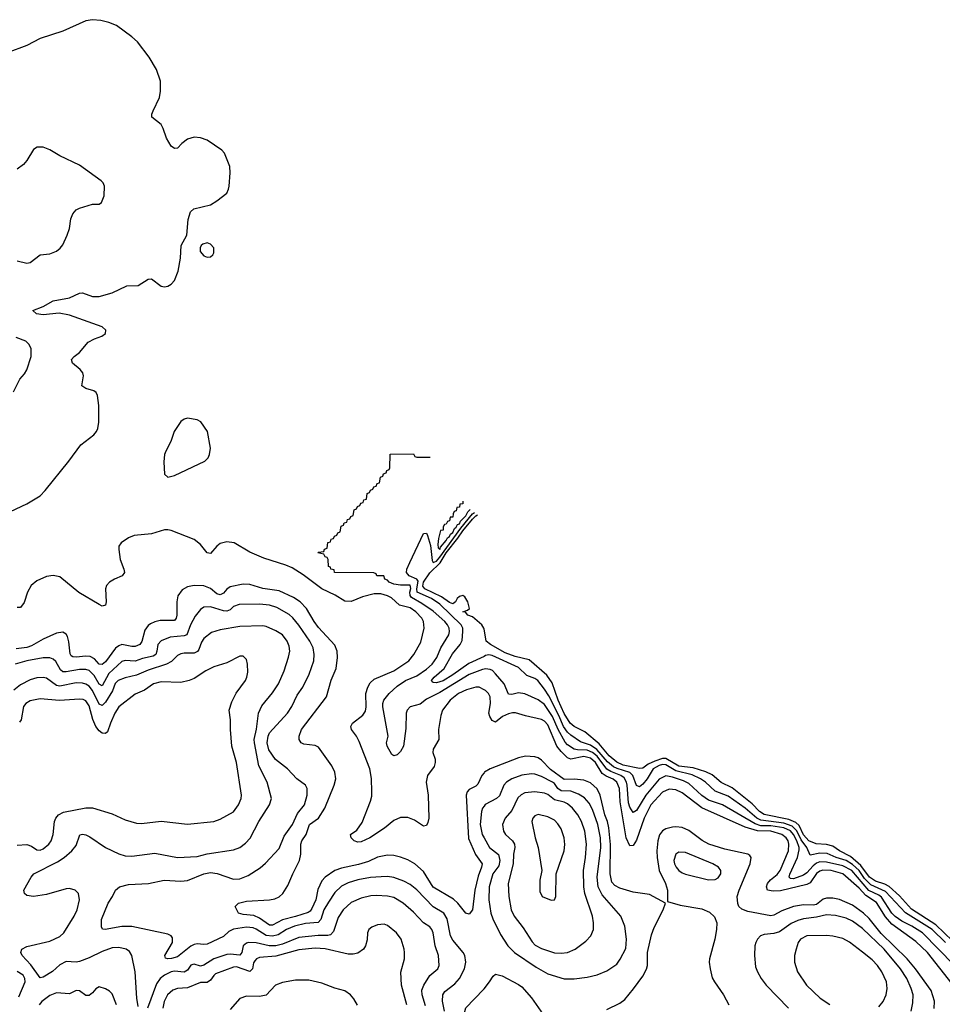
# Model space of a CAD drawing. Header units: inches. Extents: x 1550315 to 1685896, y 510706 to 640504.
# Tile 374 of 452: x 1647166 to 1652797, y 630613 to 636626. Entities that reach past the tile are written whole.
import ezdxf

# ---------------------------------------------------------------- set-up
doc = ezdxf.new("R2010")
doc.units = ezdxf.units.IN
doc.header["$MEASUREMENT"] = 0
doc.layers.add('B6643', color=7, linetype='Continuous')
doc.layers.add('B6653', color=7, linetype='Continuous')

msp = doc.modelspace()

# ---------------------------------------------------------------- linework, layer by layer
at = {"layer": 'B6643', "color": 5}
for points, elevation in [([(1647110, 633622.6), (1647210, 633669.3), (1647290, 633717.8), (1647322.2, 633750), (1647466.6, 633930), (1647538.5, 634030), (1647617.4, 634090), (1647634.8, 634110), (1647643.7, 634130), (1647648.3, 634168.3), (1647648.2, 634270), (1647641.6, 634330), (1647631.9, 634350), (1647619.2, 634359.2), (1647570, 634373.6), (1647545, 634390), (1647555.4, 634450), (1647550.5, 634470), (1647536, 634490), (1647488.7, 634528.7), (1647483, 634550), (1647497.8, 634570), (1647530, 634592.5), (1647584.4, 634655.6), (1647623, 634677), (1647667.2, 634692.8), (1647689.6, 634710), (1647691.1, 634730), (1647669.7, 634750), (1647470, 634822), (1647406.1, 634833.9), (1647310, 634823), (1647267.6, 634830), (1647245.6, 634850), (1647310, 634875), (1647370, 634908.8), (1647470, 634927.1), (1647530, 634955.1), (1647550, 634958.4), (1647610, 634935.5), (1647650, 634934.6), (1647730, 634957.8), (1647819.8, 635000.2), (1647890, 635002.8), (1647950, 635040.5), (1647970, 635043.2), (1648030, 634999), (1648050, 634995.3), (1648070, 634998.5), (1648090, 635010.3), (1648110, 635033.4), (1648132.3, 635090), (1648147.6, 635170), (1648152.1, 635247.9), (1648186.6, 635310), (1648193.6, 635406.4), (1648208.1, 635451.9), (1648228.3, 635471.7), (1648330, 635494.3), (1648370, 635518.7), (1648430, 635567.5), (1648440.6, 635590), (1648444, 635610), (1648451.4, 635690), (1648449.1, 635730), (1648416.6, 635810), (1648399.2, 635830), (1648310, 635889.5), (1648270, 635905.3), (1648230, 635908.9), (1648190, 635895.6), (1648155.2, 635870), (1648130, 635840.5), (1648110, 635838.7), (1648090, 635854), (1648061.8, 635901.8), (1648042.4, 635962.4), (1648030, 635986.2), (1647971.9, 636030), (1647972.3, 636050), (1647979.9, 636070), (1648019.2, 636150), (1648025.9, 636190), (1648024.9, 636250), (1648001.2, 636321.2), (1647957, 636397), (1647884.5, 636490), (1647850, 636520.8), (1647756.2, 636590), (1647709.8, 636609.8), (1647661.2, 636621.2), (1647610, 636626), (1647570, 636619.8), (1647430, 636555.7), (1647290, 636511.6), (1647210, 636468.8), (1647090, 636424)], 580), ([(1647150, 635152.8), (1647210, 635139.1), (1647230, 635142.8), (1647290, 635189), (1647350, 635196.2), (1647390, 635213), (1647412.9, 635230), (1647428.2, 635251.8), (1647456.5, 635310), (1647470.8, 635350), (1647478.7, 635410), (1647490, 635439.3), (1647510, 635464.4), (1647530, 635475.3), (1647610, 635499.3), (1647650, 635499.3), (1647666, 635510), (1647682, 635550), (1647682.9, 635610), (1647674.5, 635630), (1647662.7, 635642.7), (1647530, 635737.6), (1647410, 635794.5), (1647350, 635831.6), (1647310, 635846.6), (1647273.2, 635846.8), (1647250, 635833.2), (1647210, 635765.2), (1647190, 635741.2), (1647150, 635712.7)], 620), ([(1647127.7, 634352.3), (1647166.3, 634430), (1647196.2, 634463.8), (1647210, 634487.2), (1647236.3, 634570), (1647235.9, 634615.9), (1647223.2, 634643.2), (1647203.2, 634663.2), (1647144.6, 634684.6)], 620), ([(1650000, 632659.6), (1649990, 632657.6), (1649910, 632626.8), (1649730, 632516.7), (1649650, 632476.4), (1649610, 632446.6), (1649550, 632429.7), (1649531.4, 632410), (1649525.4, 632390), (1649523.4, 632296.6), (1649508.8, 632190), (1649490, 632156.2), (1649470, 632137), (1649450, 632129.3), (1649437.5, 632137.5), (1649409.2, 632190), (1649405.2, 632210), (1649414, 632250), (1649383.2, 632430), (1649382.6, 632450), (1649388.5, 632470), (1649420.2, 632510), (1649470, 632556.1), (1649520.7, 632590), (1649590, 632618.4), (1649650, 632660.1), (1649683.6, 632690), (1649711.4, 632730), (1649736.4, 632790), (1649784.4, 632870), (1649789.9, 632890), (1649787.4, 632910), (1649778, 632930), (1649761, 632950), (1649690, 633012.7), (1649620.9, 633060.9), (1649557.7, 633097.7), (1649549.3, 633110), (1649546.4, 633130), (1649553, 633153), (1649550, 633173.3), (1649490, 633171.8), (1649450, 633178.7), (1649420.4, 633190), (1649410, 633202.6), (1649395.1, 633210), (1649388.9, 633228.9), (1649346, 633230), (1649342, 633242), (1649327.3, 633247.3), (1649088, 633250), (1649086, 633266), (1649066, 633270), (1649062, 633282), (1649050, 633286), (1649048.4, 633328.4), (1649042, 633342), (1649030, 633346), (1649022, 633362), (1648986, 633370), (1648990, 633374), (1649022, 633378), (1649027.3, 633392.7), (1649042, 633398), (1649047.3, 633432.7), (1649062, 633438), (1649067.3, 633452.7), (1649082, 633458), (1649087.3, 633472.7), (1649102, 633478), (1649107.3, 633492.7), (1649122, 633498), (1649127.3, 633532.7), (1649142, 633538), (1649147.3, 633552.7), (1649162, 633558), (1649167.3, 633572.7), (1649182, 633578), (1649187.3, 633592.7), (1649202, 633598), (1649207.3, 633632.7), (1649222, 633638), (1649227.3, 633652.7), (1649242, 633658), (1649247.3, 633672.7), (1649262, 633678), (1649267.3, 633692.7), (1649282, 633698), (1649287.3, 633732.7), (1649302, 633738), (1649307.3, 633752.7), (1649322, 633758), (1649327.3, 633772.7), (1649342, 633778), (1649347.3, 633792.7), (1649362, 633798), (1649367.3, 633832.7), (1649382, 633838), (1649387.3, 633852.7), (1649402, 633858), (1649407.3, 633872.7), (1649422, 633878), (1649426, 633890), (1649427.3, 633972.7), (1649570, 633974), (1649578, 633958), (1649590, 633954), (1649672, 633954)], 560), ([(1649870.9, 633685.1), (1649870, 633669), (1649852, 633668), (1649850, 633648), (1649834, 633646), (1649830, 633626), (1649818, 633622), (1649811.3, 633608.7), (1649810, 633588.7), (1649792.7, 633587.3), (1649790, 633566), (1649778, 633562), (1649770, 633546), (1649758, 633542), (1649751.6, 633528.4), (1649750, 633508), (1649734, 633506), (1649721.7, 633458.3), (1649718.5, 633421.5), (1649720.5, 633400.5), (1649729.4, 633389.4), (1649734.5, 633405.5), (1649770, 633444.4), (1649777.5, 633462.5), (1649790, 633470.2), (1649795.3, 633484.7), (1649810, 633493.6), (1649820.7, 633519.3), (1649830, 633526.5), (1649838, 633542), (1649850, 633547.6), (1649856.9, 633563.1), (1649890, 633595.1), (1649900.7, 633619.3), (1649916.5, 633633.7)], 560), ([(1650000, 632737.5), (1649906.8, 632693.2), (1649810, 632624.1), (1649750, 632589), (1649710, 632576), (1649690, 632577.2), (1649682.6, 632582.6), (1649679.8, 632590), (1649696.5, 632610), (1649756.7, 632663.3), (1649807.1, 632752.9), (1649853.9, 632810), (1649866.4, 632833.6), (1649871.5, 632890), (1649869.9, 632910), (1649861.5, 632930), (1649730, 633056.7), (1649679, 633090), (1649593, 633130), (1649589.6, 633149.6), (1649597.5, 633197.5), (1649590, 633210), (1649543.7, 633230), (1649526.4, 633250), (1649529.5, 633270), (1649546.5, 633310), (1649630, 633487.8), (1649650, 633489.4), (1649655.3, 633475.3), (1649674.3, 633414.3), (1649683.6, 633323.6), (1649690, 633311), (1649710, 633319.9), (1649730, 633344.4), (1649858.7, 633521.3), (1649930, 633609.1), (1649941.3, 633615.8)], 540), ([(1650000, 632904.8), (1649999, 632910), (1649986.8, 632930), (1649930, 632978.5), (1649900.7, 632990), (1649887, 633007), (1649869.8, 633010), (1649899.6, 633020.4), (1649911.6, 633030), (1649902, 633070), (1649882, 633102), (1649870, 633109.5), (1649850, 633103.5), (1649835.3, 633090), (1649826.5, 633070), (1649810, 633058.5), (1649790, 633065.8), (1649741, 633101), (1649639.7, 633150), (1649627, 633167), (1649631.3, 633190), (1649670, 633247), (1649731.8, 633308.2), (1649770, 633368.9), (1649841.2, 633458.8), (1649870, 633503.9), (1649930, 633575.7), (1649950, 633596.8), (1649961, 633601.5)], 520), ([(1650000, 632534), (1649970, 632549.8), (1649949.8, 632549.8), (1649893.8, 632533.8), (1649845, 632510), (1649794.1, 632470), (1649746.3, 632410), (1649736.1, 632376.1), (1649722.9, 632290), (1649725, 632230), (1649689.2, 632170), (1649688.2, 632150), (1649701.8, 632110), (1649702.9, 632090), (1649694.8, 632065.2), (1649655.5, 632010), (1649650.2, 631989.8), (1649647.7, 631970), (1649658.2, 631890), (1649662.6, 631750), (1649658, 631722), (1649650, 631705.1), (1649630, 631701.5), (1649576.5, 631736.5), (1649534.3, 631754.3), (1649490, 631753), (1649450, 631736.1), (1649392.6, 631687.4), (1649302.3, 631630), (1649250, 631605.9), (1649230, 631602.9), (1649208, 631610), (1649189.7, 631630), (1649185.6, 631650), (1649222.9, 631677.1), (1649256.2, 631723.8), (1649307.6, 631852.4), (1649315.4, 631884.6), (1649316.1, 631910), (1649312.5, 631992.5), (1649302.9, 632050), (1649238.5, 632218.5), (1649221.7, 632250), (1649190.7, 632290), (1649186.2, 632310), (1649196.5, 632330), (1649260.6, 632379.4), (1649277.2, 632402.8), (1649281, 632430), (1649278.2, 632510), (1649289.9, 632550), (1649304.8, 632575.2), (1649330, 632598.9), (1649449.8, 632650), (1649541.8, 632710), (1649571, 632749), (1649614.8, 632825.2), (1649633.8, 632910), (1649630.7, 632950), (1649620.9, 632970), (1649583.6, 633010), (1649550, 633033.6), (1649484.2, 633050), (1649434.6, 633094.6), (1649410, 633107), (1649370, 633119.6), (1649330, 633120.3), (1649258, 633102), (1649190, 633073.1), (1649150, 633075.2), (1649092.1, 633112.1), (1649009.8, 633150), (1648896.4, 633236.4), (1648830, 633277.6), (1648790, 633295), (1648656.6, 633336.6), (1648570, 633374.7), (1648475.3, 633430), (1648430, 633436.3), (1648390, 633426.5), (1648369.1, 633410.9), (1648330, 633365.2), (1648310, 633369.9), (1648270, 633421.7), (1648230, 633450.4), (1648090, 633505.6), (1648070, 633510.9), (1648050, 633509.8), (1647970, 633485.3), (1647865.2, 633474.8), (1647830, 633462), (1647784.9, 633430), (1647772, 633410), (1647770.3, 633389.7), (1647778.8, 633330), (1647802, 633270), (1647805.5, 633250), (1647790.4, 633230), (1647743.8, 633210), (1647714.9, 633190), (1647696.4, 633170), (1647690.2, 633149.8), (1647693.8, 633070), (1647690, 633049.6), (1647670, 633044.8), (1647650, 633054.3), (1647527.7, 633127.7), (1647410, 633223.1), (1647370, 633230.6), (1647330, 633225.7), (1647270, 633198.7), (1647235.6, 633170), (1647213.7, 633130), (1647193.2, 633066.8), (1647170, 633035.3), (1647150, 633035.6)], 580), ([(1650000, 632026.3), (1649985.9, 632010), (1649962.4, 631957.6), (1649950, 631945.6), (1649910, 631924), (1649897.1, 631910), (1649890.1, 631889.9), (1649904.7, 631624.7), (1649948.3, 631528.3), (1649988, 631470), (1649985.7, 631450), (1649965, 631395), (1649944, 631310), (1649930.7, 631189.3), (1649910, 631163), (1649890, 631169.7), (1649840.2, 631230), (1649813.9, 631253.9), (1649690, 631327.5), (1649630, 631424), (1649576.8, 631470), (1649534.7, 631494.7), (1649491.3, 631511.3), (1649450, 631521.6), (1649410, 631523.9), (1649350.6, 631510.6), (1649294.9, 631485.1), (1649234.4, 631465.6), (1649130, 631444.6), (1649089.2, 631430), (1649031.1, 631390), (1649010, 631366.6), (1648986.7, 631313.3), (1648973.8, 631250), (1648950, 631197.7), (1648938.1, 631181.9), (1648926, 631174), (1648850.2, 631149.8), (1648770, 631129), (1648710, 631095.7), (1648690, 631095.3), (1648630, 631139), (1648595.7, 631155.7), (1648530, 631161), (1648500.7, 631170), (1648481.2, 631210), (1648501.2, 631230), (1648550, 631242.9), (1648690, 631250.9), (1648723.4, 631256.6), (1648750, 631269.3), (1648771.6, 631290), (1648802.8, 631337.2), (1648832.9, 631410), (1648874.8, 631490), (1648882.1, 631530), (1648882.9, 631590), (1648888.4, 631610), (1648915, 631650), (1648935.8, 631710), (1648990.6, 631750), (1649028.5, 631810), (1649086.4, 631950), (1649094.7, 631990), (1649089.9, 632030), (1649071.9, 632070), (1648990, 632183.5), (1648970, 632193.5), (1648900.7, 632200.7), (1648883.6, 632210), (1648871, 632230), (1648870.8, 632250), (1648886.9, 632290), (1649038.4, 632490), (1649066.9, 632593.1), (1649097.3, 632662.7), (1649106.2, 632730), (1649103.4, 632770), (1649090, 632806), (1648990, 632912.9), (1648962.5, 632950), (1648915.8, 633030), (1648878.5, 633070), (1648837, 633097), (1648750, 633137.9), (1648650, 633152.6), (1648570, 633176.6), (1648530, 633177.6), (1648450, 633162.7), (1648430, 633148.7), (1648410, 633123.2), (1648390, 633112.6), (1648370, 633120.3), (1648330, 633152.7), (1648290, 633168.1), (1648230.6, 633169.4), (1648190, 633162.2), (1648156.6, 633143.4), (1648131.9, 633108.1), (1648124.2, 633070), (1648125.9, 632990), (1648121.5, 632970), (1648110, 632955.7), (1648023.9, 632956.1), (1647990, 632948.5), (1647963.3, 632936.7), (1647950, 632927), (1647930, 632898.5), (1647911.2, 632828.8), (1647899.7, 632810), (1647870, 632798), (1647850, 632797.7), (1647790.1, 632809.9), (1647770, 632802.8), (1647750, 632787.1), (1647690, 632704.1), (1647670, 632687.2), (1647650, 632689.3), (1647622.5, 632722.5), (1647596.2, 632736.2), (1647570, 632739), (1647510, 632732.2), (1647490, 632733.9), (1647481, 632741), (1647473.3, 632753.3), (1647466.5, 632826.5), (1647458.5, 632858.5), (1647450, 632873.6), (1647430, 632885.1), (1647390, 632879.2), (1647310, 632843.2), (1647238.4, 632801.6), (1647210, 632791.5), (1647144, 632784)], 620), ([(1649758, 630570), (1649747.6, 630632.4), (1649749, 630670), (1649761.4, 630690), (1649822.2, 630737.8), (1649849.9, 630770.1), (1649881.7, 630830), (1649888.3, 630870), (1649882.3, 630910), (1649873.3, 630930), (1649810, 631003.5), (1649795.9, 631030), (1649774.2, 631134.2), (1649754.5, 631170), (1649690, 631208.2), (1649590, 631311.4), (1649550, 631344.1), (1649510, 631365), (1649450, 631386.4), (1649410, 631392.6), (1649371.9, 631391.9), (1649307.3, 631387.3), (1649230, 631373.7), (1649170, 631355.3), (1649130, 631333.4), (1649090, 631294.8), (1649050, 631237.3), (1649022.9, 631190), (1649004.9, 631130), (1648987.1, 631112.9), (1648910, 631106.3), (1648843.6, 631090), (1648794, 631070), (1648742.9, 631037.1), (1648710, 631027.9), (1648670, 631033.5), (1648610, 631071.8), (1648590, 631079.9), (1648550, 631082.8), (1648470, 631072.2), (1648442.2, 631057.8), (1648410, 631026.6), (1648310, 630979.9), (1648290, 630977), (1648250, 630981.9), (1648230, 630977.4), (1648210, 630966.9), (1648130, 630902.7), (1648092.8, 630892.8), (1648069.9, 630889.9), (1648054.9, 630894.9), (1648052.8, 630910), (1648099.6, 630990), (1648097.8, 631017.8), (1648090.3, 631030.3), (1648070, 631040.8), (1647850, 631088.5), (1647790, 631087.8), (1647688.5, 631068.5), (1647672.3, 631072.3), (1647665.4, 631085.4), (1647665.4, 631130), (1647706.6, 631230), (1647732, 631270), (1647749.7, 631310.3), (1647775.3, 631330), (1647830, 631344.4), (1647951.3, 631351.3), (1648048.6, 631371.4), (1648150, 631364.8), (1648190, 631368.3), (1648289.6, 631410.4), (1648330, 631418), (1648372, 631412), (1648470, 631377.8), (1648510, 631379), (1648561.2, 631398.8), (1648633.1, 631446.9), (1648665.4, 631474.6), (1648750, 631564.9), (1648780.6, 631639.4), (1648831.9, 631710), (1648862.3, 631777.7), (1648903.5, 631830), (1648921, 631890), (1648920.3, 631930), (1648911.4, 631951.4), (1648857.4, 631990), (1648799.7, 632050), (1648727.1, 632107.1), (1648687.5, 632167.5), (1648675.6, 632210), (1648681.8, 632250), (1648691.1, 632270), (1648800.7, 632390), (1648827.6, 632432.4), (1648860, 632500), (1648895, 632550), (1648931.9, 632628.1), (1648960.6, 632710), (1648963.9, 632750), (1648956.3, 632790), (1648936.1, 632830), (1648870, 632928.2), (1648833.3, 632973.3), (1648810, 632993.4), (1648735.6, 633035.6), (1648690, 633051.1), (1648630, 633057.2), (1648505.4, 633054.6), (1648470, 633042.6), (1648450, 633022.8), (1648430, 633014.6), (1648410, 633015.6), (1648330, 633039.5), (1648290, 633038), (1648270, 633023.9), (1648237.1, 632982.9), (1648209, 632931), (1648185.2, 632870), (1648170, 632862.2), (1648084.4, 632855.6), (1648030, 632832.5), (1648009.5, 632810), (1648003.6, 632770), (1647995.9, 632750), (1647980.2, 632739.8), (1647914.6, 632725.4), (1647870, 632708.7), (1647810, 632712.6), (1647790, 632705.7), (1647710, 632633.2), (1647670, 632558.6), (1647650, 632566.8), (1647621.4, 632621.4), (1647590, 632650.4), (1647570, 632657.1), (1647530, 632658.2), (1647450, 632642.6), (1647430, 632643.9), (1647415.5, 632655.5), (1647386.8, 632706.8), (1647370, 632721.2), (1647350, 632728.2), (1647310, 632728.9), (1647210, 632711.1), (1647138, 632690)], 640), ([(1647890, 630599.5), (1647880.9, 630650), (1647870.9, 630810), (1647849.8, 630909.8), (1647835.8, 630935.8), (1647815.1, 630950), (1647770, 630960.3), (1647730, 630956.5), (1647670, 630936.1), (1647590, 630896.6), (1647530, 630874.6), (1647510, 630870.5), (1647450, 630874.9), (1647410, 630854.2), (1647366.4, 630813.6), (1647310, 630777.4), (1647290, 630774), (1647234.4, 630854.4), (1647180.3, 630910), (1647172.4, 630930), (1647179.7, 630950), (1647210, 630965.2), (1647350, 630997.9), (1647410, 631026.3), (1647435.5, 631050), (1647498.7, 631150), (1647516.2, 631190), (1647531.1, 631251.1), (1647525.1, 631290), (1647503.7, 631310), (1647470, 631319.2), (1647450, 631317.8), (1647330, 631283.7), (1647250, 631270.7), (1647210, 631277.2), (1647195.4, 631290), (1647190.9, 631310), (1647235.4, 631390), (1647252, 631410), (1647397.5, 631482.5), (1647438.2, 631510), (1647484.2, 631550), (1647510, 631583.1), (1647533.3, 631646.7), (1647550, 631652.6), (1647570, 631646.9), (1647594.7, 631634.7), (1647690.4, 631570), (1647770, 631532.2), (1647810, 631520.2), (1647850, 631516.9), (1647990, 631536.5), (1648130, 631510.2), (1648250, 631515.4), (1648310, 631532.2), (1648470, 631556.5), (1648510, 631570.3), (1648543.9, 631596.1), (1648572.2, 631627.8), (1648626, 631730), (1648689.8, 631830), (1648702, 631870), (1648676.5, 631970), (1648626.5, 632070), (1648598.5, 632210), (1648597.2, 632230), (1648612.2, 632292.2), (1648622.7, 632390), (1648644, 632436), (1648710, 632515.8), (1648745, 632570), (1648779.4, 632650), (1648806.9, 632733.1), (1648813.8, 632770), (1648810, 632799.3), (1648799, 632830), (1648770, 632869.8), (1648730, 632894.5), (1648670, 632919.4), (1648650, 632923.4), (1648510, 632920.8), (1648390, 632899.5), (1648336.9, 632883.1), (1648290, 632846.4), (1648276.2, 632823.8), (1648259.8, 632780.2), (1648251.8, 632768.2), (1648239.4, 632760.6), (1648230, 632756.2), (1648170, 632758), (1648150, 632753.6), (1648130, 632742.8), (1648093.3, 632706.8), (1648062.4, 632690), (1647950, 632654.3), (1647877.9, 632622.1), (1647810, 632606.4), (1647767.1, 632590), (1647747.9, 632572.1), (1647733.3, 632526.7), (1647690, 632458.6), (1647670, 632438.5), (1647650, 632444.7), (1647610, 632529.9), (1647590, 632555.4), (1647570, 632568.5), (1647550, 632574.4), (1647510, 632575.8), (1647410, 632555), (1647390, 632559), (1647330, 632603.8), (1647310, 632609.2), (1647270, 632606.5), (1647230, 632595.2), (1647170, 632563.9), (1647130, 632530.6)], 660), ([(1647150, 631585), (1647210, 631587.7), (1647237.7, 631577.7), (1647270, 631556.5), (1647290, 631554), (1647310, 631562.8), (1647343.5, 631590), (1647357.2, 631610), (1647369.8, 631650), (1647378.9, 631730), (1647385.8, 631750), (1647403.1, 631770), (1647433.5, 631786.5), (1647570, 631811.8), (1647610, 631813.2), (1647730, 631775.5), (1647810, 631739.3), (1647879.6, 631719.6), (1647910, 631716.8), (1648030, 631730.1), (1648190, 631712.9), (1648351.7, 631728.3), (1648390, 631743.6), (1648470, 631787.9), (1648501.5, 631830), (1648517.6, 631870), (1648519.8, 631890), (1648488.9, 632090), (1648460.7, 632190), (1648451.8, 632290), (1648452, 632350), (1648443.5, 632410), (1648460.6, 632459.4), (1648486.6, 632513.4), (1648544.2, 632590), (1648553, 632610), (1648558.6, 632641.4), (1648556.9, 632690), (1648550, 632719), (1648530, 632739.5), (1648510, 632738.4), (1648430, 632697.6), (1648350, 632673), (1648302.4, 632650), (1648230, 632602.7), (1648200.7, 632590), (1648150, 632577.3), (1648030, 632582.5), (1647983.2, 632570), (1647927.9, 632532.1), (1647870, 632506), (1647770.9, 632430), (1647745.8, 632390), (1647719.5, 632330), (1647702.7, 632277.3), (1647690, 632266.3), (1647670, 632268.7), (1647650, 632282.3), (1647630, 632308.3), (1647611.9, 632351.9), (1647590, 632436.5), (1647570, 632466.8), (1647554.3, 632474.3), (1647530, 632477.1), (1647408.5, 632468.5), (1647290, 632478.1), (1647230, 632466.6), (1647202.9, 632450), (1647189.6, 632430.4), (1647174.8, 632350), (1647165, 632335)], 680), ([(1650000, 631823.2), (1649990.1, 631810), (1649984.3, 631790), (1649977.3, 631710), (1649988.5, 631650), (1650000, 631629.3)], 640), ([(1649642.3, 630602.3), (1649621.9, 630670), (1649621.5, 630698.5), (1649632, 630730), (1649670, 630789), (1649717.8, 630830), (1649725.8, 630850), (1649721.7, 630910), (1649701.7, 630970), (1649689.2, 631050), (1649682.3, 631070), (1649670, 631085.5), (1649630, 631110.6), (1649570, 631176.2), (1649505.8, 631230), (1649450, 631264.9), (1649410, 631273.7), (1649342.8, 631277.2), (1649310, 631275.2), (1649250, 631261.4), (1649190, 631235), (1649139.8, 631190), (1649110, 631143.5), (1649082, 631058), (1649062.1, 631037.9), (1649046.6, 631033.4), (1648987.3, 631032.7), (1648870, 631021.5), (1648770, 630980.4), (1648730, 630969.6), (1648689.1, 630969.1), (1648610, 630988.1), (1648563, 630990), (1648550, 630986.1), (1648530.2, 630970), (1648522.5, 630930), (1648510, 630913.5), (1648450, 630919.5), (1648430, 630916.9), (1648350, 630891.3), (1648290, 630852.2), (1648270, 630845.9), (1648230, 630858.7), (1648223.5, 630856.5), (1648210, 630850.7), (1648190, 630821.5), (1648170.4, 630809.6), (1648110, 630814.9), (1648090, 630810.4), (1648050, 630791), (1648022.5, 630770), (1648001.6, 630738.4), (1647945.1, 630590)], 660), ([(1649529.9, 630610), (1649495.7, 630730), (1649491.6, 630808.4), (1649514.3, 630890), (1649515.6, 630930), (1649513.6, 630950), (1649493.6, 631010), (1649466, 631050), (1649410, 631094.3), (1649390, 631103), (1649350, 631098.7), (1649315.3, 631084.7), (1649297.3, 631070), (1649288, 631050), (1649286.2, 631006.2), (1649276.5, 630970), (1649263.7, 630950), (1649230, 630925.8), (1649200.8, 630919.2), (1649170, 630919.6), (1649030, 630951.1), (1648970, 630954.9), (1648870, 630944.5), (1648730, 630907.3), (1648630, 630897.6), (1648610.5, 630889.5), (1648601, 630879), (1648593.8, 630866.2), (1648587.4, 630830), (1648570, 630813.5), (1648490, 630840.8), (1648470, 630840.3), (1648361.8, 630798.2), (1648350, 630789.2), (1648330, 630759.5), (1648310, 630745.8), (1648270, 630744.8), (1648190, 630712.5), (1648130, 630708.8), (1648100.9, 630699.1), (1648068.7, 630671.3), (1648048.6, 630630), (1648039.1, 630590)], 680), ([(1647160.8, 630659.2), (1647198.8, 630750), (1647197.9, 630770), (1647188, 630790), (1647150, 630813.6)], 680), ([(1649228, 630608), (1649205.8, 630645.8), (1649185.1, 630670), (1649150, 630694.2), (1649090, 630711.3), (1649010, 630742.3), (1648930, 630760.2), (1648850, 630759.9), (1648770, 630746.6), (1648727.2, 630730), (1648670, 630668.7), (1648630, 630660.6), (1648550, 630663), (1648510, 630647.2), (1648450, 630580.3)], 720), ([(1647756.8, 630610), (1647730, 630677), (1647713.7, 630693.7), (1647690, 630708), (1647650, 630718.7), (1647630, 630706.3), (1647610, 630681.7), (1647590, 630666.4), (1647570, 630666.6), (1647530, 630694), (1647510, 630696.4), (1647470, 630676.1), (1647390, 630683.2), (1647350, 630666.5), (1647301.5, 630630), (1647284.6, 630610)], 680), ([(1650000, 630270.1), (1649969.3, 630329.3), (1649924.2, 630390), (1649887, 630450), (1649872.6, 630490), (1649876.7, 630543.3), (1649890, 630590.4), (1649996.5, 630703.5), (1650000, 630707.7)], 620)]:
    msp.add_lwpolyline(points, dxfattribs=dict(at, elevation=elevation))
at = {"layer": 'B6643', "color": 5, "elevation": 580}
for points in [[(1648310, 635262.6), (1648284.2, 635255.8), (1648273.1, 635246.9), (1648266.6, 635233.4), (1648268, 635210), (1648290, 635182.8), (1648310, 635174.7), (1648330, 635177.8), (1648344, 635190), (1648350, 635202), (1648350, 635231.8), (1648330, 635256)], [(1648190, 634191.8), (1648170, 634186.6), (1648150, 634171.5), (1648107.9, 634110), (1648087.5, 634050), (1648057, 633990), (1648049.5, 633970), (1648045.4, 633925.4), (1648050.3, 633850.3), (1648070, 633832.7), (1648110, 633843.2), (1648296.2, 633930), (1648316.9, 633950), (1648325.4, 633970), (1648331.2, 634010), (1648312.6, 634110), (1648271.9, 634170), (1648250, 634182.9)]]:
    msp.add_lwpolyline(points, close=True, dxfattribs=at)
at = {"layer": 'B6653', "color": 5}
for points, elevation in [([(1652860.1, 631000.1), (1652757.8, 631097.8), (1652610, 631193.7), (1652535.9, 631275.9), (1652473.1, 631333.1), (1652447.2, 631347.2), (1652390, 631365.4), (1652352.7, 631390), (1652300.1, 631460.1), (1652236.3, 631516.3), (1652170, 631549.9), (1652130, 631578.1), (1652090, 631589.4), (1652027, 631593), (1651982.1, 631610), (1651950, 631647.4), (1651924.4, 631704.4), (1651903.6, 631723.6), (1651861.3, 631741.3), (1651710, 631772.3), (1651682.4, 631790), (1651636.7, 631836.8), (1651513.9, 631933.9), (1651447.3, 631967.3), (1651393.2, 632013.2), (1651353.1, 632033.1), (1651275.9, 632055.9), (1651190, 632068), (1651110, 632114.2), (1651090, 632113.3), (1651043.2, 632096.8), (1651001.6, 632078.4), (1650970, 632055.4), (1650950, 632053), (1650850, 632072.9), (1650810, 632090.5), (1650763.4, 632130), (1650703.9, 632203.9), (1650615.7, 632275.7), (1650550, 632309.2), (1650525.3, 632330), (1650490, 632388.5), (1650452.3, 632470), (1650417, 632576.9), (1650383, 632623), (1650275.9, 632715.9), (1650190, 632737.3), (1650130, 632758.5), (1650039.8, 632810), (1650013.8, 632830), (1650000, 632904.8)], 520), ([(1652816.5, 630990), (1652734.7, 631070), (1652572.1, 631172.1), (1652450, 631302.1), (1652361.9, 631341.9), (1652321.6, 631381.6), (1652289.6, 631430), (1652250, 631466.5), (1652210, 631490.5), (1652149.1, 631509.1), (1652094.4, 631534.4), (1652050, 631536.6), (1651990, 631523), (1651970.5, 631570), (1651936.9, 631616.9), (1651910, 631671.2), (1651881.1, 631701.1), (1651830, 631718.9), (1651690, 631736.8), (1651666.1, 631750), (1651593.3, 631810), (1651490, 631883.3), (1651410, 631913.7), (1651351, 631970), (1651320.5, 631990), (1651270, 632014), (1651170, 632039.3), (1651110, 632074.3), (1651090, 632077.1), (1651070, 632071.6), (1651033.1, 632050), (1650996.6, 631990), (1650970, 631956.4), (1650950, 631941.6), (1650930, 631948.9), (1650908.4, 632010), (1650890, 632027.6), (1650812.1, 632052.1), (1650790, 632063.2), (1650754.4, 632094.4), (1650689.6, 632169.6), (1650650, 632194.8), (1650590, 632215.7), (1650530, 632256.5), (1650510, 632275.3), (1650484.7, 632310), (1650456.6, 632376.6), (1650396.7, 632496.7), (1650370, 632537.7), (1650327.9, 632590), (1650310, 632601.6), (1650260.6, 632620.6), (1650211.3, 632670), (1650050, 632742.3), (1650030, 632746.8), (1650010, 632742.2), (1650000, 632737.5)], 540), ([(1652870, 630851.9), (1652675.6, 631050), (1652611.1, 631090), (1652550, 631120.4), (1652510, 631148.6), (1652489.6, 631170), (1652426.1, 631266.1), (1652410, 631278.4), (1652348.3, 631308.3), (1652244.8, 631430), (1652190, 631458.2), (1652090, 631481.5), (1652050, 631483.5), (1652030, 631475.2), (1652010, 631459.3), (1651970, 631415.4), (1651950, 631400.7), (1651890, 631379.3), (1651870, 631381), (1651863, 631390), (1651867.7, 631407.7), (1651913.6, 631510), (1651923.6, 631556.4), (1651923.4, 631570), (1651909.3, 631610), (1651890, 631649.6), (1651871.4, 631671.4), (1651830, 631690.6), (1651750, 631702.8), (1651690, 631702.7), (1651654.9, 631714.9), (1651455.6, 631830), (1651370, 631858.7), (1651330, 631886.9), (1651250, 631960.3), (1651216.9, 631976.9), (1651150, 632000.7), (1651110, 632007.5), (1651070, 631987.6), (1650988.7, 631890), (1650930, 631795.7), (1650910, 631784.5), (1650890, 631816.8), (1650882.3, 631842.3), (1650874.1, 631950), (1650869.7, 631970), (1650855.2, 631995.2), (1650834.5, 632010), (1650773.7, 632033.7), (1650750, 632049.2), (1650690, 632129.1), (1650661.9, 632150), (1650630, 632164.8), (1650570, 632166.3), (1650551, 632171), (1650510, 632197.1), (1650494.4, 632214.4), (1650451.7, 632290), (1650419.1, 632370), (1650370, 632442.9), (1650330, 632472.7), (1650249.4, 632509.4), (1650210, 632514.2), (1650170, 632505), (1650150, 632506.2), (1650123.4, 632570), (1650070, 632631.8), (1650050.9, 632650.9), (1650037.4, 632657.4), (1650010, 632661.5), (1650000, 632659.6)], 560), ([(1652858.6, 630738.6), (1652708, 630930), (1652635.9, 630995.9), (1652490, 631102.4), (1652450, 631147.7), (1652395.2, 631235.2), (1652330, 631278.1), (1652290, 631322.2), (1652190, 631409.9), (1652119.7, 631430), (1652068.9, 631431.1), (1652050, 631425.1), (1652030, 631411.1), (1651990, 631354.9), (1651970, 631343.3), (1651810, 631306.5), (1651764.4, 631304.4), (1651730.4, 631310.4), (1651724.3, 631330), (1651730.8, 631350), (1651748.1, 631371.9), (1651790, 631405.3), (1651807.5, 631430), (1651858.1, 631550), (1651859.7, 631590), (1651855.8, 631610), (1651845, 631630), (1651818.3, 631650), (1651750, 631669.7), (1651670, 631671.6), (1651594, 631694), (1651330, 631813.3), (1651210, 631905.1), (1651170, 631922.2), (1651130, 631926.1), (1651090, 631907.8), (1651019.3, 631830), (1650977.9, 631750), (1650930, 631615.9), (1650910, 631583.5), (1650890, 631581.2), (1650868.2, 631630), (1650830.4, 631850), (1650826.7, 631930), (1650809.9, 631970), (1650787.4, 631987.4), (1650745.5, 632005.5), (1650721.8, 632021.8), (1650680.8, 632090), (1650650, 632115.2), (1650610, 632127), (1650530, 632109.7), (1650510, 632118.9), (1650470, 632157.1), (1650443.6, 632190), (1650390, 632318.8), (1650370, 632341.4), (1650350, 632353), (1650253.8, 632373.8), (1650192.6, 632392.6), (1650173.1, 632393.1), (1650150, 632387.5), (1650113.4, 632370), (1650070, 632336.5), (1650050, 632346.5), (1650035.3, 632370), (1650029.9, 632390), (1650038.9, 632450), (1650037, 632490), (1650027.7, 632510), (1650010, 632528.7), (1650000, 632534)], 580), ([(1650750, 630581.3), (1650830, 630618.9), (1650858.7, 630641.3), (1650913.5, 630706.5), (1650970, 630785.3), (1650992.1, 630827.9), (1650998, 630850), (1650998.8, 630930), (1651022.4, 631037.6), (1651038.8, 631081.2), (1651094.5, 631190), (1651108, 631230), (1651010, 631282.8), (1650910, 631297.4), (1650830, 631321.2), (1650798.3, 631338.4), (1650779.4, 631359.4), (1650769.2, 631409.2), (1650772.1, 631587.9), (1650762.9, 631690), (1650753.1, 631730), (1650736.7, 631770), (1650709.9, 631889.9), (1650690, 631927.8), (1650650, 631964.9), (1650610, 631981.9), (1650550, 631987.5), (1650490, 631985.1), (1650406.6, 632046.6), (1650350, 632103.9), (1650330, 632118), (1650310, 632124.3), (1650252.9, 632127.1), (1650210, 632118.8), (1650037.4, 632050), (1650003.2, 632030), (1650000, 632026.3)], 620), ([(1650000, 631629.3), (1650032.9, 631570), (1650088.1, 631528.1), (1650096.6, 631490), (1650090, 631458.9), (1650054.7, 631410), (1650030.6, 631330), (1650029.2, 631250), (1650042.5, 631170), (1650054.5, 631134.5), (1650099.9, 631039.9), (1650146, 630970), (1650185.6, 630930), (1650318.6, 630838.6), (1650390, 630798.4), (1650490, 630768), (1650550, 630769.1), (1650630, 630778), (1650690, 630792.4), (1650750, 630817.3), (1650810, 630858), (1650831.8, 630888.2), (1650865.9, 630954.1), (1650869.8, 631010), (1650858.8, 631090), (1650834.2, 631150), (1650722.1, 631282.1), (1650697, 631330), (1650689.9, 631390), (1650712.6, 631570), (1650710.7, 631629.3), (1650694.4, 631710), (1650661.9, 631801.9), (1650641.7, 631841.7), (1650613.9, 631873.9), (1650576.5, 631896.5), (1650530, 631914.5), (1650470, 631917.3), (1650451.6, 631931.6), (1650430, 631961.6), (1650418.8, 631970), (1650350, 632004.5), (1650310, 632018), (1650290, 632019.6), (1650230, 632011.5), (1650170.5, 631989.5), (1650137.5, 631970), (1650121.2, 631950), (1650094.5, 631885.5), (1650075.3, 631870), (1650007.2, 631832.8), (1650000, 631823.2)], 640), ([(1652747.5, 630587.5), (1652749.2, 630630.8), (1652730, 630696.8), (1652634.6, 630830), (1652583, 630890), (1652424.3, 631044.3), (1652350, 631135.7), (1652315.5, 631170), (1652250, 631217.6), (1652170, 631253.4), (1652130, 631260.9), (1652090, 631261.7), (1652070, 631254.7), (1652030, 631221.7), (1652010, 631217.1), (1651950, 631220.3), (1651888.9, 631210), (1651816.9, 631183.1), (1651770, 631156.4), (1651750, 631152.2), (1651610, 631179.9), (1651572.9, 631192.9), (1651556.1, 631210), (1651548.4, 631228.4), (1651545.6, 631270), (1651557.7, 631310), (1651623.9, 631470), (1651629.8, 631509.8), (1651621.8, 631521.8), (1651610.5, 631530.5), (1651470, 631560.2), (1651371.4, 631591.4), (1651332.1, 631612.1), (1651250, 631674.2), (1651210, 631692.4), (1651170, 631697), (1651150, 631694.4), (1651110, 631683.6), (1651090, 631672.9), (1651071.5, 631648.5), (1651060.5, 631610), (1651054.7, 631550), (1651056, 631510), (1651070.1, 631430.1), (1651107.1, 631350), (1651120.3, 631310), (1651121, 631241), (1651197.1, 631217.1), (1651330, 631194.7), (1651375.7, 631175.7), (1651406.4, 631146.4), (1651420.2, 631110), (1651418.5, 631070), (1651409.5, 631010.6), (1651376.5, 630890), (1651374.3, 630870), (1651379.6, 630830), (1651393.5, 630773.5), (1651406, 630750), (1651461.1, 630670), (1651494.6, 630610)], 620), ([(1652606.8, 630570), (1652618.1, 630621.9), (1652620.2, 630670), (1652608, 630710), (1652580.7, 630770), (1652542, 630830), (1652442.1, 630950), (1652310, 631074.6), (1652250, 631119.6), (1652210, 631139), (1652145.5, 631154.5), (1652090, 631158.5), (1652030, 631143.8), (1651950, 631135.1), (1651915.4, 631124.6), (1651874.9, 631105.1), (1651803.8, 631056.2), (1651770, 631045.7), (1651710, 631039.8), (1651688.5, 631030), (1651669.3, 631010.7), (1651658.3, 630990), (1651654, 630970), (1651650.3, 630910.3), (1651658, 630842), (1651669, 630810), (1651691.7, 630770), (1651721.7, 630730), (1651858.5, 630590)], 640), ([(1652410, 630598), (1652435.6, 630630), (1652454.8, 630670), (1652461.8, 630710), (1652457.2, 630750), (1652428.9, 630810), (1652402.2, 630850), (1652370, 630883.8), (1652310, 630931.9), (1652230, 630992.5), (1652190, 631013.8), (1652130, 631029), (1652090, 631033), (1651970, 631029.8), (1651931.5, 631010), (1651917.5, 630990), (1651904.5, 630950), (1651895.8, 630910), (1651895.8, 630870), (1651914, 630810), (1651967.8, 630730), (1652052.3, 630650), (1652110, 630610.8)], 660), ([(1650000, 630707.7), (1650034.5, 630750), (1650055.2, 630784.8), (1650070, 630797.6), (1650110, 630786.3), (1650210, 630734), (1650230, 630718.7), (1650290, 630652.4), (1650347, 630570), (1650398.2, 630518.2), (1650419.5, 630490), (1650425.8, 630454.1), (1650422.6, 630430), (1650371.2, 630310), (1650368.5, 630290), (1650418.3, 630150), (1650470, 630060.9), (1650490, 630039.1), (1650545.3, 630005.3), (1650583.5, 630000)], 620)]:
    msp.add_lwpolyline(points, dxfattribs=dict(at, elevation=elevation))
for points, elevation in [([(1650310, 631910.4), (1650250, 631903.2), (1650227.4, 631892.6), (1650206.8, 631873.2), (1650170, 631796.8), (1650129.3, 631750), (1650112.7, 631710), (1650118, 631670), (1650130.2, 631650), (1650173.4, 631610), (1650185.2, 631590), (1650188, 631570), (1650180.4, 631530), (1650178.4, 631470), (1650147.7, 631350), (1650152, 631272), (1650165.4, 631190), (1650183.8, 631150), (1650239, 631079), (1650293.7, 630993.7), (1650313.2, 630973.2), (1650350, 630953.6), (1650430, 630927.7), (1650470, 630924.6), (1650510, 630928.7), (1650557.2, 630950), (1650621.9, 630998.1), (1650651.1, 631030), (1650667.6, 631070), (1650668.9, 631110), (1650662.9, 631150), (1650616.4, 631290), (1650608.8, 631330), (1650606.7, 631430), (1650619.9, 631510), (1650626.6, 631590), (1650616.2, 631670), (1650594.5, 631730), (1650572.4, 631770), (1650540.2, 631810), (1650510, 631836.2), (1650490, 631846.4), (1650430, 631861.9), (1650390, 631893.9), (1650370, 631901.8)], 660), ([(1650330, 631770.9), (1650310, 631764.2), (1650298, 631750), (1650291.7, 631730), (1650312, 631630), (1650330.2, 631570), (1650353, 631430), (1650340.5, 631370), (1650341.7, 631301.7), (1650356, 631270), (1650410, 631247.7), (1650430, 631251.3), (1650438, 631270), (1650439.6, 631410), (1650489.8, 631550), (1650492.4, 631587.6), (1650488.9, 631630), (1650470, 631684.2), (1650450, 631715.8), (1650430, 631737.2), (1650390, 631758.2)], 680), ([(1651190, 631542.6), (1651170, 631529.6), (1651158.2, 631490), (1651162.3, 631470), (1651172, 631450), (1651189.3, 631430), (1651210, 631416), (1651230, 631407.3), (1651370, 631372.4), (1651410, 631374.3), (1651430, 631385.7), (1651445.4, 631410), (1651445.4, 631430), (1651431.2, 631450), (1651397.4, 631470), (1651230, 631539.3)], 640)]:
    msp.add_lwpolyline(points, close=True, dxfattribs=dict(at, elevation=elevation))

doc.saveas('drawing.dxf')
